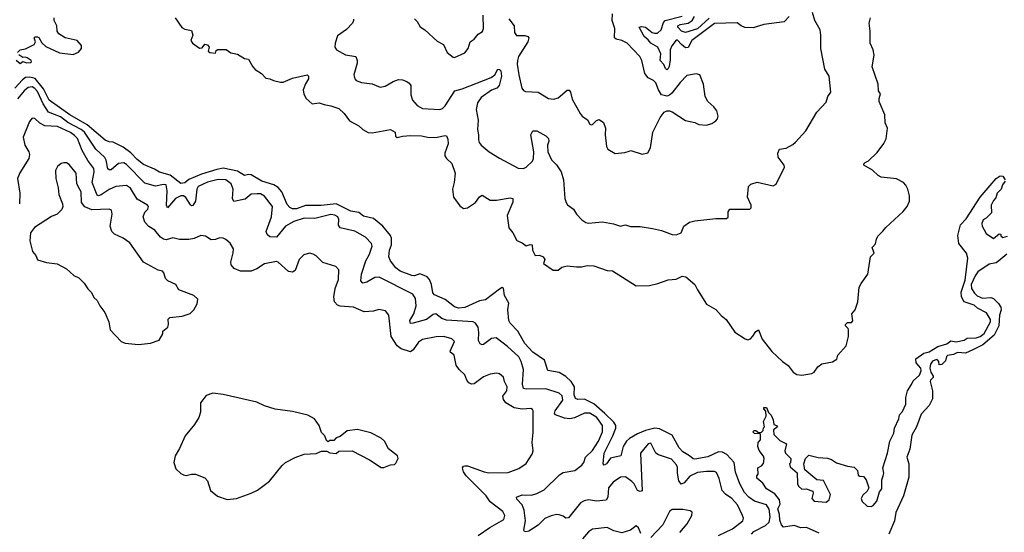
# Model space of a CAD drawing. Extents: x 2086813 to 2278017, y 548126 to 753336.
# Tile 418 of 461: x 2212051 to 2219467, y 700259 to 704121. Entities that reach past the tile are written whole.
import ezdxf

# ---------------------------------------------------------------- set-up
doc = ezdxf.new("R2010")
doc.units = 0

msp = doc.modelspace()

# ---------------------------------------------------------------- linework, layer by layer
at = {"layer": '0CON10XD'}
for points in [[(2215025, 704127.5), (2215045, 704107.5), (2215068.3, 704068.3), (2215103.3, 704045), (2215195, 703960), (2215242.5, 703935), (2215270, 703875), (2215315, 703840), (2215325, 703837.5), (2215405, 703871.2), (2215429.2, 703905), (2215445, 703953.8), (2215474.2, 703975.8), (2215505, 704011.2), (2215536.6, 704033.4), (2215544.4, 704055.6), (2215540.7, 704155)], [(2215735, 704128.8), (2215774.6, 704074.6), (2215778.1, 704025), (2215792.8, 704002.8), (2215855, 704001.2), (2215878.8, 703995), (2215886.9, 703985), (2215878.8, 703955), (2215807.3, 703845), (2215800, 703815), (2215798.2, 703785), (2215809.6, 703705), (2215834.3, 703604.3), (2215845, 703586.7), (2215860.5, 703580.5), (2215955, 703575.6), (2216035, 703528.6), (2216075, 703521.5), (2216106.8, 703533.2), (2216175, 703590), (2216190.7, 703590.7), (2216200.8, 703575), (2216213.3, 703523.3), (2216273.6, 703413.6), (2216288, 703395), (2216327.8, 703367.8), (2216346.2, 703335), (2216355, 703328), (2216365, 703330.8), (2216395, 703360.8), (2216415, 703368.8), (2216447.2, 703347.2), (2216463.3, 703305), (2216461.4, 703255), (2216470, 703165), (2216480, 703145), (2216535, 703112.5), (2216609.3, 703120.7), (2216641.7, 703131.7), (2216655, 703136.7), (2216739.3, 703109.3), (2216783, 703117), (2216803.3, 703155), (2216820.8, 703275), (2216875, 703383.8), (2216905.8, 703424.2), (2216924.2, 703435.8), (2216945, 703435.8), (2216965, 703427.5), (2217065, 703360.8), (2217135, 703346.2), (2217165, 703331.2), (2217225, 703326.7), (2217265, 703340), (2217295, 703360), (2217306.2, 703375), (2217311.2, 703395), (2217302.5, 703435), (2217280, 703465), (2217234.2, 703504.2), (2217215, 703542.5), (2217202, 703635), (2217172.5, 703705), (2217145, 703713.8), (2217075, 703700), (2217025, 703646.9), (2216963.2, 703566.8), (2216945, 703551.5), (2216925, 703545.5), (2216885, 703555.8), (2216861.7, 703591.7), (2216842.5, 703645), (2216825, 703662.5), (2216785, 703683.3), (2216759.2, 703715), (2216737.1, 703815), (2216723, 703843), (2216626, 703945), (2216586.2, 703965), (2216544, 703974), (2216530.6, 703985), (2216533.5, 704055), (2216512.5, 704115), (2216516.2, 704165)], [(2217845.8, 704144.2), (2217810, 704105), (2217655, 704084.4), (2217575, 704060.9), (2217512.2, 704062.2), (2217484.5, 704074.5), (2217455, 704098), (2217285, 704091.7), (2217114.3, 703965.7), (2217085, 703911.8), (2217065, 703909.2), (2217034.7, 703935), (2217005, 703966.4), (2216995, 703967.9), (2216961.6, 703925), (2216950, 703895), (2216950.5, 703819.5), (2216942.1, 703767.9), (2216932.7, 703747.3), (2216925, 703744.3), (2216915, 703752.5), (2216902.8, 703782.7), (2216875.3, 703815), (2216879.4, 703865), (2216856.2, 703915), (2216805, 703943.8), (2216785, 703969.6), (2216753.6, 703995), (2216717.5, 704065), (2216735, 704070.7), (2216765, 704066.1), (2216815, 704025.2), (2216835, 704018.8), (2216855, 704020.6), (2216882.2, 704045), (2216900.7, 704099.3), (2216912.5, 704115), (2217041.3, 704148.7)], [(2216818.1, 702548.1), (2216885, 702532.5), (2216965, 702502), (2216995, 702501.2), (2217032.5, 702515), (2217052.5, 702565), (2217095, 702596.7), (2217135, 702606.7), (2217295, 702623.3), (2217375, 702622.5), (2217386.4, 702633.6), (2217387, 702673), (2217400, 702695), (2217550, 702695), (2217560, 702705), (2217560, 702725), (2217532.5, 702785), (2217540, 702865), (2217558.3, 702881.7), (2217605, 702896.7), (2217725, 702870), (2217747.7, 702882.3), (2217810.7, 703009.3), (2217810, 703025), (2217763.8, 703085), (2217760, 703115), (2217772.5, 703145), (2217825, 703153.8), (2217875, 703180), (2217895, 703198.8), (2217971.9, 703285), (2218054.7, 703425.3), (2218125, 703500), (2218137.7, 703542.3), (2218159.4, 703575), (2218146.8, 703696.8), (2218115, 703747.5), (2218084.3, 703905), (2218086, 704004), (2218080.4, 704045), (2218040.6, 704115), (2218021.1, 704175)], [(2212036.2, 703875), (2212055, 703895.4), (2212095, 703900.6), (2212161.2, 703935), (2212170, 703955), (2212160, 703985), (2212168.3, 703991.7), (2212185, 703992.5), (2212195, 703986.2), (2212217, 703947), (2212248.6, 703918.6), (2212352.2, 703872.2), (2212455, 703858.9), (2212495, 703876.9), (2212516.4, 703905), (2212517.2, 703927.2), (2212483.9, 703963.9), (2212395, 703984.6), (2212345.8, 704015.8), (2212332.5, 704035), (2212330, 704075), (2212311.1, 704115), (2212311.2, 704135)], [(2213223.3, 704135), (2213272.3, 704062.3), (2213295, 704050), (2213345, 704040), (2213356.2, 704005), (2213340, 703965), (2213352.5, 703945), (2213405, 703907.5), (2213425, 703910), (2213445, 703937.5), (2213465, 703932.5), (2213477.5, 703915), (2213470, 703885), (2213483, 703873), (2213525, 703870), (2213531.7, 703888.3), (2213543.6, 703896.4), (2213606.1, 703896.1), (2213642.7, 703872.7), (2213690.8, 703860.8), (2213745, 703830), (2213773.6, 703823.6), (2213806.7, 703765), (2213826.1, 703746.1), (2213872.5, 703715), (2213905, 703680), (2213935, 703676.7), (2213963, 703663), (2214015, 703650), (2214035, 703651.2), (2214105, 703680.8), (2214216, 703706), (2214226, 703696), (2214225.8, 703675), (2214203.2, 703636.8), (2214187.3, 703592.7), (2214191.2, 703561.2), (2214208.8, 703528.8), (2214255, 703486.2), (2214305.8, 703495.8), (2214345, 703481.2), (2214395, 703473.3), (2214455, 703451.2), (2214495, 703413.3), (2214535, 703358.8), (2214605, 703322), (2214635, 703294), (2214675, 703270.8), (2214705, 703268.6), (2214845, 703293.8), (2214880, 703275), (2214882.5, 703245), (2214895, 703233.8), (2214935, 703243.8), (2214995, 703248.1), (2215076.8, 703246.8), (2215135, 703234.3), (2215195, 703237.3), (2215255, 703250), (2215265, 703246.2), (2215275, 703220), (2215277.1, 703185), (2215252.7, 703115), (2215253.5, 703095), (2215265, 703075.7), (2215305, 703037.5), (2215331.1, 702965), (2215324.6, 702895), (2215310.4, 702845), (2215318.6, 702785), (2215365, 702718.8), (2215395, 702699.2), (2215425, 702702.7), (2215461.4, 702728.6), (2215485, 702744.6), (2215515, 702785.8), (2215535, 702800), (2215595, 702761.8), (2215642.7, 702762.7), (2215745, 702778.9), (2215764.3, 702774.3), (2215765.6, 702745.6), (2215723.3, 702645), (2215734.3, 702554.3), (2215765, 702516.7), (2215795, 702458.8), (2215835, 702440), (2215865, 702417.5), (2215895, 702426.7), (2215910, 702425), (2215914, 702385), (2215932.5, 702345), (2215965, 702347.5), (2215993.3, 702335), (2216006.7, 702315), (2215996.7, 702285), (2216070, 702235), (2216107, 702233), (2216135, 702257.5), (2216175, 702266.7), (2216245, 702260), (2216285, 702260), (2216325, 702268.8), (2216375, 702266.2), (2216475, 702231.2), (2216515, 702228.8), (2216695, 702115.7), (2216795, 702118.2), (2216856.7, 702135), (2216935, 702161.9), (2216995, 702165.6), (2217040.9, 702189.1), (2217068.8, 702185), (2217136.9, 702126.9), (2217156.7, 702085), (2217225, 701977.5), (2217295, 701937.5), (2217335, 701892.5), (2217372.2, 701862.2), (2217438.3, 701768.3), (2217515, 701715.8), (2217535, 701709.2), (2217555, 701717.5), (2217573.8, 701736.2), (2217595, 701772), (2217615.7, 701785.7), (2217642.7, 701715), (2217715, 701621.4), (2217796.2, 701545), (2217838, 701515), (2217876.8, 701466.8), (2217905, 701449.2), (2217943, 701443), (2218016.7, 701455), (2218035, 701465.8), (2218063.1, 701506.9), (2218092.6, 701527.4), (2218173.8, 701543.8), (2218205, 701562.5), (2218212.5, 701595), (2218276.4, 701663.6), (2218292.5, 701735), (2218292.5, 701785), (2218290, 701795), (2218270, 701815), (2218270, 701825), (2218285, 701840), (2218315, 701840), (2218327, 701853), (2218317.5, 701905), (2218342.5, 701935), (2218362.5, 701995), (2218372.5, 702105), (2218387.5, 702135), (2218440, 702205), (2218460, 702335), (2218487, 702363), (2218472.5, 702405), (2218496.7, 702433.3), (2218503, 702467), (2218515, 702490), (2218553, 702527), (2218573.6, 702556.4), (2218704, 702676), (2218736.2, 702715), (2218752, 702755), (2218753.8, 702795), (2218741.2, 702845), (2218726.2, 702875), (2218706.7, 702895), (2218655, 702922), (2218540, 702935), (2218517, 702947), (2218475, 702987.5), (2218410, 703025), (2218410, 703035), (2218420, 703045), (2218445, 703057.5), (2218509.3, 703120.7), (2218560.5, 703189.5), (2218576.1, 703223.9), (2218588.1, 703305), (2218570.4, 703345), (2218566.7, 703405), (2218524.4, 703505), (2218523.5, 703526.5), (2218533.3, 703563.3), (2218520, 703585), (2218515.7, 703635), (2218472.5, 703765), (2218485.5, 703855), (2218478.5, 703895), (2218455.5, 703945), (2218457.5, 704035), (2218448.8, 704095), (2218458.8, 704135)], [(2214566, 704125), (2214566, 704115), (2214558.8, 704095), (2214512.2, 704047.8), (2214445, 704000.8), (2214426.7, 703945), (2214424.3, 703915), (2214436.2, 703895), (2214505, 703855.8), (2214583.3, 703843.3), (2214594, 703815), (2214594.2, 703795), (2214567.5, 703705), (2214576, 703675), (2214585, 703664.2), (2214625, 703649.2), (2214707, 703637), (2214765, 703612), (2214805, 703621.2), (2214865, 703655.7), (2214905, 703670), (2214935, 703668), (2214966.7, 703655), (2214985, 703642.5), (2214996.7, 703625), (2214998.2, 703555), (2215009.5, 703515), (2215045, 703475.6), (2215085, 703451.4), (2215215, 703445.6), (2215235, 703453.1), (2215255, 703472.2), (2215327.8, 703585), (2215385, 703599.7), (2215603.3, 703686.7), (2215628.6, 703705), (2215652.3, 703747.7), (2215665, 703746.7), (2215675.7, 703735), (2215680, 703695), (2215663.3, 703625), (2215645, 703606.5), (2215605, 703591.5), (2215527.3, 703535), (2215500, 703495), (2215488.5, 703445), (2215503.3, 703365), (2215499.5, 703295), (2215507.8, 703255), (2215505.7, 703215), (2215512.9, 703195), (2215528, 703175), (2215588, 703125), (2215665, 703078.9), (2215805, 703002), (2215845, 703000), (2215865, 703010), (2215912.5, 703055), (2215921.5, 703075), (2215924, 703125), (2215900.6, 703255), (2215915, 703283.3), (2215945, 703284), (2216015, 703246.2), (2216033.8, 703225), (2216036, 703205), (2216026, 703175), (2216028.8, 703125), (2216056, 703066), (2216095, 703026.7), (2216128.8, 702975), (2216145.8, 702915), (2216157.1, 702775), (2216166, 702745), (2216177.3, 702727.3), (2216222, 702695), (2216244, 702655), (2216285, 702613.8), (2216315, 702593.3), (2216335, 702588.8), (2216441.7, 702598.3), (2216524.1, 702584.1), (2216575, 702566.7), (2216615, 702576.7), (2216652.7, 702562.7), (2216725, 702564.2), (2216818.1, 702548.1)], [(2217245, 704131.7), (2217155, 704053.2), (2217065, 704024), (2217035, 704035.6), (2217007.9, 704065), (2217008.5, 704075), (2217025.9, 704084.1), (2217085, 704096.3), (2217115.8, 704114.2), (2217134.5, 704145)], [(2212025, 703817.5), (2212055, 703790), (2212075, 703807.5), (2212105, 703797.5), (2212131.7, 703798.3), (2212140, 703805), (2212137.5, 703815), (2212107.5, 703835), (2212095, 703840), (2212075, 703837.5), (2212045, 703857.5)], [(2212429.7, 703405), (2212272.9, 703515), (2212229.7, 703599.7), (2212168.9, 703678.9), (2212127.9, 703687.9), (2212094.5, 703685.5), (2212071.5, 703668.5), (2212015.8, 703605)], [(2217315, 700235.5), (2217419.2, 700285), (2217497.5, 700345), (2217501.4, 700365), (2217495.6, 700385), (2217456.9, 700465), (2217415.4, 700515), (2217367, 700547), (2217342.5, 700575), (2217320, 700665), (2217299.8, 700709.8), (2217285, 700716.5), (2217225, 700718.4), (2217155, 700710.8), (2217097.2, 700682.8), (2217055, 700631.5), (2217033.1, 700623.1), (2217015.9, 700645.9), (2217005.3, 700705), (2217006.4, 700746.4), (2216997.7, 700767.7), (2216959.2, 700809.2), (2216862.2, 700842.2), (2216841.2, 700855), (2216805, 700930.8), (2216784.4, 700925), (2216725.6, 700854.4), (2216739.1, 700570.9), (2216725, 700565.7), (2216704.8, 700574.8), (2216679.1, 700625), (2216662.7, 700642.7), (2216615, 700676.5), (2216575, 700675.7), (2216522, 700638), (2216485.5, 700595), (2216480.9, 700525), (2216468.9, 700501.1), (2216395.5, 700494.5), (2216335, 700504.6), (2216303, 700497), (2216275, 700480.6), (2216185, 700367.1), (2216165, 700365.8), (2216145, 700381.4), (2216115, 700391.1), (2216095, 700392.5), (2216055, 700382.3), (2216006.9, 700363.1), (2215955, 700313.3), (2215885, 700267.1), (2215863.2, 700263.2), (2215853.3, 700265), (2215848.6, 700275), (2215861.2, 700345), (2215851.8, 700425), (2215835.5, 700465), (2215795, 700508.8), (2215794, 700525), (2215835, 700542.5), (2215905, 700540), (2215945, 700552.2), (2216000.1, 700579.9), (2216117.5, 700692.5), (2216145, 700709.2), (2216233.3, 700725), (2216285, 700765.7), (2216298.8, 700785), (2216313.5, 700826.5), (2216364.4, 700875), (2216411.1, 700945), (2216441.1, 701015), (2216441.1, 701065), (2216396.9, 701125), (2216345, 701155.9), (2216305, 701157.7), (2216229.4, 701120.6), (2216195, 701113.1), (2216155, 701118.9), (2216085.8, 701145), (2216080, 701155), (2216085.4, 701175), (2216140.8, 701255), (2216138.1, 701288.1), (2216115, 701306.9), (2216015, 701340.7), (2215866.7, 701336.7), (2215845, 701343.1), (2215836.9, 701375), (2215845.4, 701485), (2215828.9, 701545), (2215810.3, 701580.3), (2215725, 701660), (2215638.8, 701725), (2215605, 701719.2), (2215545, 701673.3), (2215535, 701671.1), (2215518.9, 701678.9), (2215507.3, 701705), (2215510, 701765), (2215504.4, 701805), (2215484.7, 701834.7), (2215465.8, 701845.8), (2215265, 701856.6), (2215230.4, 701870.4), (2215185, 701905.4), (2215165, 701900.4), (2215115, 701861.6), (2215015, 701833.8), (2214993.6, 701833.6), (2214990.9, 701855), (2215021, 701905), (2215036.2, 701965), (2215031.1, 702021.1), (2215013.1, 702053.1), (2214757.7, 702182.3), (2214725, 702178.9), (2214665, 702144.5), (2214635.8, 702135.8), (2214621.5, 702155), (2214624.7, 702205), (2214657.8, 702305), (2214686.2, 702355), (2214705.5, 702415), (2214701.9, 702435), (2214655, 702483.1), (2214575, 702527.8), (2214465, 702553.1), (2214453.1, 702573.1), (2214456.2, 702615), (2214448.5, 702635), (2214425, 702648.9), (2214395, 702653.9), (2214275, 702624.6), (2214195, 702626.7), (2214115, 702600.7), (2214053.5, 702565), (2213985, 702482.5), (2213935, 702485.5), (2213915, 702501.9), (2213907.5, 702525), (2213948.8, 702635), (2213954.4, 702715), (2213895, 702791.1), (2213865, 702808.2), (2213839.8, 702810.2), (2213794.1, 702805.9), (2213749.8, 702770.2), (2213665, 702751.9), (2213654, 702775), (2213658, 702845), (2213643.6, 702885), (2213603.8, 702915), (2213545, 702916.4), (2213465, 702898.4), (2213396.5, 702865), (2213386.2, 702845), (2213374.7, 702755), (2213355, 702721.9), (2213345, 702720), (2213337.5, 702727.5), (2213302.3, 702782.3), (2213285, 702793.9), (2213265, 702795.3), (2213225, 702774.7), (2213165, 702704.3), (2213157.5, 702725), (2213162.4, 702832.4), (2213155, 702876.5), (2213135, 702880.4), (2213075, 702867.4), (2212995, 702890.9), (2212855, 703031.5), (2212835, 703041.8), (2212795, 703037.5), (2212740.7, 702989.3), (2212725, 702989.4), (2212715, 702998.8), (2212703.6, 703063.6), (2212693.7, 703083.7), (2212625.6, 703145.6), (2212539, 703275), (2212513.7, 703295), (2212415, 703345.5), (2212359.6, 703389.6), (2212268.9, 703425), (2212228.5, 703488.5), (2212185, 703579.2), (2212165, 703602.7), (2212145, 703614.4), (2212115, 703611.5), (2212085, 703586.1), (2212035.2, 703525)], [(2217562.7, 700245), (2217581.3, 700265), (2217669, 700311), (2217694.6, 700335.4), (2217704.5, 700375), (2217695, 700434.4), (2217675, 700465.3), (2217585, 700492.8), (2217543.4, 700523.4), (2217510.1, 700560.1), (2217473.8, 700623.8), (2217442.9, 700712.9), (2217431, 700785), (2217376.8, 700845), (2217345, 700862.5), (2217315, 700864.8), (2217235, 700827), (2217135, 700810), (2217122.4, 700812.4), (2217096.2, 700836.2), (2217045, 700864.7), (2217017.6, 700895), (2216965, 700990), (2216869.5, 701039.5), (2216835, 701044.8), (2216765, 701026.2), (2216705, 701000.8), (2216645, 700964.8), (2216622.2, 700945), (2216596.5, 700905), (2216578.1, 700835), (2216501.2, 700818.8), (2216470, 700775), (2216452.5, 700765), (2216446.2, 700775), (2216453, 700855), (2216518.9, 700985), (2216541.9, 701045), (2216540.2, 701065), (2216525, 701087.9), (2216458.8, 701155), (2216375, 701226), (2216305, 701262.9), (2216255, 701260.5), (2216238.4, 701268.4), (2216228.4, 701295), (2216230.3, 701355), (2216204.8, 701394.8), (2216165, 701432.9), (2216115, 701462.7), (2216028.9, 701478.9), (2216005, 701555.8), (2215915, 701616.2), (2215855, 701682.5), (2215801.9, 701775), (2215745.8, 701835), (2215734.3, 701855), (2215727.1, 701935), (2215734, 701985), (2215703, 702043), (2215695, 702097.5), (2215685, 702102.5), (2215665, 702090.8), (2215558.5, 702011.5), (2215515, 702002.9), (2215405, 701952.5), (2215355, 701947.9), (2215325, 701958.5), (2215255, 702012), (2215175, 702049.2), (2215164, 702064), (2215152.8, 702125), (2215137.3, 702165), (2215120.9, 702185), (2215098.6, 702195), (2215065, 702205.7), (2215025, 702191), (2215005, 702193), (2214917, 702227), (2214885, 702252.7), (2214843.2, 702305), (2214830.5, 702335), (2214837.5, 702385), (2214851.4, 702425), (2214851.2, 702475), (2214845.2, 702495.2), (2214786, 702566), (2214715, 702623.5), (2214641.5, 702641.5), (2214605, 702668.2), (2214545, 702678.2), (2214435, 702733.2), (2214322.1, 702722.1), (2214205, 702720.2), (2214135, 702695.3), (2214105, 702697.2), (2214086.7, 702706.7), (2214065, 702730), (2214025.7, 702825), (2213997.8, 702857.8), (2213965, 702877.7), (2213875, 702904.8), (2213795, 702951.9), (2213775, 702954.7), (2213745, 702947.8), (2213690.8, 702980.8), (2213585, 703002.1), (2213535, 702993.2), (2213421.9, 702958.1), (2213325, 702916.2), (2213295, 702892.3), (2213265, 702887.3), (2213185, 702949.2), (2213105, 702973.4), (2213066.4, 702996.4), (2212985, 703029.4), (2212935, 703066.9), (2212887.5, 703117.5), (2212831.4, 703161.4), (2212755, 703198.1), (2212725, 703200.4), (2212695, 703212.5), (2212559.4, 703329.4), (2212429.7, 703405)], [(2212995, 702671.9), (2213017.5, 702695), (2213022, 702715), (2213013.8, 702725), (2212935, 702768.5), (2212885, 702852.2), (2212855, 702872.7), (2212775, 702864.6), (2212725, 702842.8), (2212665, 702800.8), (2212645, 702795.3), (2212635, 702799.1), (2212596.4, 702895), (2212612.9, 702975), (2212610.3, 703000.2), (2212565, 703060), (2212521.1, 703135), (2212486.4, 703225), (2212465, 703250), (2212435, 703271.2), (2212335, 703315.8), (2212240.4, 703320.4), (2212202.5, 703342.5), (2212165, 703376.2), (2212145, 703380), (2212125, 703353.3), (2212077.8, 703235), (2212089.5, 703175), (2212119.4, 703125), (2212124.5, 703104.5), (2212121.1, 703075), (2212051.7, 702968.3), (2212036.2, 702925), (2212051.5, 702815), (2212050, 702735)], [(2212945, 701673.8), (2213036.1, 701683.9), (2213103, 701707), (2213130, 701755), (2213130, 701775), (2213167.5, 701805), (2213172.5, 701825), (2213170, 701865), (2213183, 701877), (2213275, 701887.5), (2213335, 701907.5), (2213362.5, 701935), (2213388.3, 701981.7), (2213392.5, 702015), (2213363.6, 702043.6), (2213250, 702085), (2213226.7, 702125), (2213167.5, 702155), (2213150.5, 702170.5), (2213136.2, 702215), (2213125.8, 702225.8), (2213095, 702233.8), (2212984.6, 702294.6), (2212879.8, 702439.8), (2212831.2, 702475), (2212765, 702504.4), (2212744.5, 702524.5), (2212732.9, 702565), (2212748.6, 702655), (2212743.8, 702685), (2212724.2, 702694.2), (2212595, 702688), (2212541.3, 702711.3), (2212516.1, 702745), (2212513.3, 702823.3), (2212505, 702840.8), (2212480.6, 702885), (2212477.1, 702965), (2212425, 703031.2), (2212405, 703042), (2212385, 703042), (2212363, 703037), (2212335, 703016.2), (2212321.2, 702985), (2212323.3, 702925), (2212342, 702855), (2212345.7, 702805), (2212372.9, 702735), (2212375.6, 702715), (2212369.7, 702690.3), (2212332.5, 702655), (2212292, 702638), (2212162.5, 702555), (2212133.1, 702515), (2212127.1, 702455), (2212148, 702375), (2212174, 702345), (2212185, 702313.3), (2212252.8, 702292.8), (2212333, 702283), (2212403.8, 702245), (2212460, 702195), (2212496.8, 702176.8), (2212536.4, 702136.4), (2212565, 702092.5), (2212591.2, 702065), (2212608.8, 702028.8), (2212636, 702005), (2212654.3, 701964.3), (2212677.5, 701935), (2212692.5, 701915), (2212722.5, 701845), (2212732.5, 701785), (2212815, 701697.5), (2212845, 701683.3), (2212945, 701673.8)], [(2218072.3, 700252.3), (2217976.4, 700296.4), (2217935, 700293.3), (2217885, 700310), (2217805, 700297.5), (2217787.5, 700315), (2217775, 700350), (2217774.2, 700394.2), (2217760, 700435), (2217779.3, 700470.7), (2217773.6, 700503.6), (2217739.5, 700549.5), (2217675, 700587.5), (2217649.3, 700629.3), (2217603.6, 700666.4), (2217603.8, 700685), (2217613, 700697), (2217610, 700745), (2217639.3, 700760.7), (2217652.5, 700777.5), (2217657.5, 700815), (2217652.5, 700832.5), (2217620, 700875), (2217610, 700905), (2217612.5, 700935), (2217630, 700955), (2217630, 700995), (2217625, 701000), (2217585, 701003.3), (2217572.5, 701015), (2217583, 701027), (2217595, 701027.5), (2217615, 701010), (2217635, 701010), (2217650, 701025), (2217653, 701047), (2217660, 701055), (2217652.5, 701095), (2217672.5, 701135), (2217671.7, 701171.7), (2217655, 701190), (2217655, 701200), (2217675, 701200), (2217691.7, 701161.7), (2217711.7, 701141.7), (2217727, 701107), (2217731.7, 701071.7), (2217750, 701065), (2217757.5, 701055), (2217728.3, 701031.7), (2217730, 700995), (2217775, 700950), (2217827.5, 700925), (2217813, 700873), (2217820, 700855), (2217860, 700815), (2217857, 700783), (2217850, 700775), (2217853, 700753), (2217907, 700707), (2217910, 700625), (2217916.4, 700606.4), (2217943, 700583), (2217975, 700586.7), (2218025, 700570), (2218027.5, 700555), (2218017.5, 700515), (2218033.8, 700493.8), (2218125, 700486.7), (2218147.5, 700505), (2218157.5, 700545), (2218105, 700650), (2218053.9, 700653.9), (2217965, 700730), (2217957.5, 700775), (2217970, 700815), (2217995, 700840), (2218065, 700822.5), (2218135, 700817.5), (2218165, 700807.5), (2218203.8, 700783.8), (2218285, 700756.7), (2218335, 700750), (2218360, 700725), (2218365, 700690), (2218378.3, 700681.7), (2218405, 700680), (2218427.5, 700655), (2218447.5, 700595), (2218435, 700570), (2218400.7, 700539.3), (2218387.5, 700515), (2218395, 700492.5), (2218435, 700456.2), (2218463.6, 700453.6), (2218479.2, 700460.8), (2218506.1, 700493.9), (2218526.7, 700565), (2218544.2, 700585.8), (2218544, 700655), (2218553.6, 700683.6), (2218560, 700705), (2218551.2, 700745), (2218588, 700855), (2218604.2, 700945.8), (2218634.1, 701005.9), (2218638.8, 701045), (2218672, 701115), (2218676.7, 701145), (2218700.8, 701169.2), (2218724.2, 701225), (2218723.9, 701276.1), (2218736.7, 701325), (2218768.3, 701371.7), (2218779.3, 701400.7), (2218827, 701443), (2218840, 701475), (2218838.8, 701495), (2218802.5, 701535), (2218800, 701565), (2218861.7, 701608.3), (2218900, 701620), (2218965, 701660), (2219035, 701680), (2219065, 701702.5), (2219105, 701693.3), (2219165, 701707.5), (2219187, 701723), (2219255, 701723.3), (2219285.9, 701734.1), (2219314.1, 701755.9), (2219363.3, 701845), (2219363.3, 701863.3), (2219331.7, 701911.7), (2219265, 701947.5), (2219240, 701970), (2219165, 701996.7), (2219144.3, 702034.3), (2219142.7, 702067.3), (2219171.7, 702158.3), (2219193.1, 702325), (2219182.4, 702362.4), (2219124.5, 702435), (2219116, 702495), (2219136.2, 702575), (2219179.1, 702620.9), (2219285, 702783.8), (2219405, 702923.8), (2219435, 702943.8), (2219455, 702942.5), (2219472.5, 702915)], [(2219472.5, 702905), (2219453.3, 702876.7), (2219442.5, 702845), (2219412.5, 702815), (2219401.7, 702778.3), (2219385, 702760), (2219367.5, 702725), (2219370, 702665), (2219330, 702625), (2219307, 702613), (2219296.7, 702585), (2219298.8, 702565), (2219330, 702510), (2219385, 702472.5), (2219427, 702507), (2219440, 702505), (2219441.7, 702491.7), (2219455, 702480), (2219490.7, 702489.3)], [(2215505, 700235.5), (2215593.3, 700296.7), (2215698, 700355), (2215704.3, 700385), (2215689.2, 700415), (2215595, 700489.4), (2215564.7, 700534.7), (2215413.7, 700683.7), (2215393.2, 700715), (2215385.6, 700745), (2215392.9, 700757.1), (2215405, 700760.5), (2215425, 700759.1), (2215550, 700715), (2215585, 700706.8), (2215729.3, 700710.7), (2215810.3, 700739.7), (2215865, 700776.7), (2215911.2, 700848.8), (2215917.7, 700872.3), (2215910, 700935), (2215917.8, 701012.2), (2215918.6, 701175), (2215914.3, 701184.3), (2215900.8, 701190.8), (2215835, 701188.2), (2215775, 701196.7), (2215713.6, 701235), (2215695, 701260.8), (2215690, 701285), (2215720, 701325), (2215722.2, 701355), (2215703.1, 701395), (2215695, 701428.8), (2215665, 701452), (2215645, 701458), (2215595, 701450), (2215545, 701430.5), (2215475, 701378.8), (2215455, 701376.4), (2215435, 701384.4), (2215418.9, 701405), (2215405, 701446.7), (2215361.2, 701485), (2215337.5, 701517.5), (2215324.5, 701594.5), (2215307.6, 701607.6), (2215295.8, 701615), (2215294.5, 701625), (2215325, 701696.7), (2215305, 701717.8), (2215245, 701733.6), (2215188.6, 701731.4), (2215085, 701712.5), (2215055, 701690.6), (2215015, 701634), (2214995, 701620), (2214925, 701640.5), (2214893.3, 701665), (2214849.2, 701735), (2214831.4, 701895), (2214807.2, 701927.2), (2214755, 701938.6), (2214715, 701925.6), (2214645, 701919.5), (2214565, 701955.5), (2214465, 701963.8), (2214445, 701970.5), (2214422.3, 701995), (2214416.3, 702033.7), (2214427.3, 702095), (2214452.9, 702165), (2214455, 702237.5), (2214431.7, 702261.7), (2214335, 702292.9), (2214285, 702341.2), (2214262.5, 702355), (2214235, 702361.2), (2214191.2, 702348.8), (2214156, 702315), (2214125, 702232.5), (2214105, 702218.8), (2214075, 702224), (2213999.2, 702295), (2213985, 702300.6), (2213895, 702281.9), (2213836.5, 702243.5), (2213795, 702227.3), (2213715, 702226.9), (2213667.3, 702247.3), (2213644.2, 702275), (2213641.9, 702295), (2213660, 702365), (2213661.4, 702395), (2213637.4, 702437.4), (2213604.4, 702464.4), (2213585, 702475.8), (2213555, 702478), (2213525, 702466), (2213492.3, 702462.3), (2213450, 702490), (2213415, 702495.8), (2213365, 702473.1), (2213325, 702465.7), (2213255, 702464.4), (2213205, 702476.9), (2213155, 702462.2), (2213135, 702466.7), (2213113, 702483), (2213069.4, 702535), (2213025, 702563.6), (2212995, 702596.7), (2212980.7, 702635), (2212995, 702671.9)], [(2219485.7, 702354.3), (2219425, 702303.8), (2219405, 702290), (2219351.7, 702278.3), (2219268.3, 702221.7), (2219248, 702192), (2219216, 702125), (2219218.8, 702095), (2219241.7, 702061.7), (2219261.7, 702041.7), (2219303.6, 702023.6), (2219365, 702027.5), (2219385, 702020), (2219423, 701983), (2219440, 701955), (2219443.3, 701935), (2219431.2, 701895), (2219425.6, 701815), (2219390, 701745), (2219305, 701672.5), (2219230, 701635)], [(2219230, 701635), (2219175, 701610), (2219115, 701613.8), (2219085, 701600), (2219039.3, 701590.7), (2219032.5, 701585), (2219025, 701550), (2218995, 701522.5), (2218975, 701520), (2218972.5, 701545), (2218966.4, 701556.4), (2218955, 701560), (2218925, 701547.5), (2218910, 701525), (2218907, 701497), (2218912.5, 701465), (2218930, 701435), (2218930, 701425), (2218910, 701405), (2218907.5, 701395), (2218926.7, 701325), (2218926.7, 701265), (2218900, 701215), (2218840.3, 701149.7), (2218805, 701053.3), (2218769.5, 700990.5), (2218756.1, 700886.1), (2218733.8, 700825), (2218748.8, 700775), (2218748.1, 700675), (2218708.1, 700535), (2218650.6, 700409.4), (2218639.2, 700345), (2218598, 700245)], [(2213615, 700506.2), (2213685, 700514), (2213795, 700553.8), (2213842.3, 700577.7), (2213932.5, 700645), (2214027, 700763), (2214053.9, 700786.1), (2214125, 700823.3), (2214195, 700846.7), (2214285, 700853.3), (2214325, 700870), (2214365, 700870), (2214388.3, 700858.3), (2214435, 700852.5), (2214455, 700870), (2214555, 700872.5), (2214686.1, 700806.1), (2214775, 700747.5), (2214795, 700747.5), (2214845, 700767.5), (2214875, 700770), (2214885, 700780), (2214902.5, 700815), (2214896.4, 700836.4), (2214828.3, 700888.3), (2214800, 700945), (2214775, 700967.5), (2214695, 701008.8), (2214595, 701033.3), (2214517, 701023), (2214465, 700980), (2214435, 700970), (2214418.3, 700951.7), (2214385, 700950), (2214375, 700940), (2214361.7, 700951.7), (2214350, 700985), (2214325, 701010), (2214307.5, 701065), (2214272.5, 701115), (2214222.3, 701142.3), (2214105, 701168.6), (2213975, 701187.5), (2213895, 701211.4), (2213838.6, 701238.6), (2213585, 701296.7), (2213505, 701307.5), (2213455, 701290), (2213412.5, 701235), (2213413.3, 701165), (2213400, 701125), (2213368.3, 701071.7), (2213296.7, 700985), (2213255, 700890), (2213222.5, 700835), (2213212.5, 700785), (2213228.3, 700738.3), (2213265, 700702.5), (2213285, 700692.5), (2213305, 700687.5), (2213345, 700697.5), (2213375, 700697.5), (2213445, 700670), (2213467, 700647), (2213487.5, 700575), (2213542.3, 700532.3), (2213615, 700506.2)], [(2217022.7, 700257.3), (2217077.6, 700322.4), (2217113.8, 700385), (2217115, 700410), (2217101.7, 700421.7), (2217045, 700430.6), (2216965, 700430), (2216946.2, 700415), (2216934.4, 700395.6), (2216896.2, 700315), (2216805, 700220.8)], [(2216729.4, 700249.4), (2216712.3, 700292.3), (2216695, 700307.5), (2216652.5, 700275), (2216585, 700255.7), (2216525, 700271.4), (2216475, 700294.2), (2216365, 700282), (2216335, 700262), (2216290.3, 700209.7)]]:
    msp.add_lwpolyline(points, dxfattribs=at)

doc.saveas('drawing.dxf')
